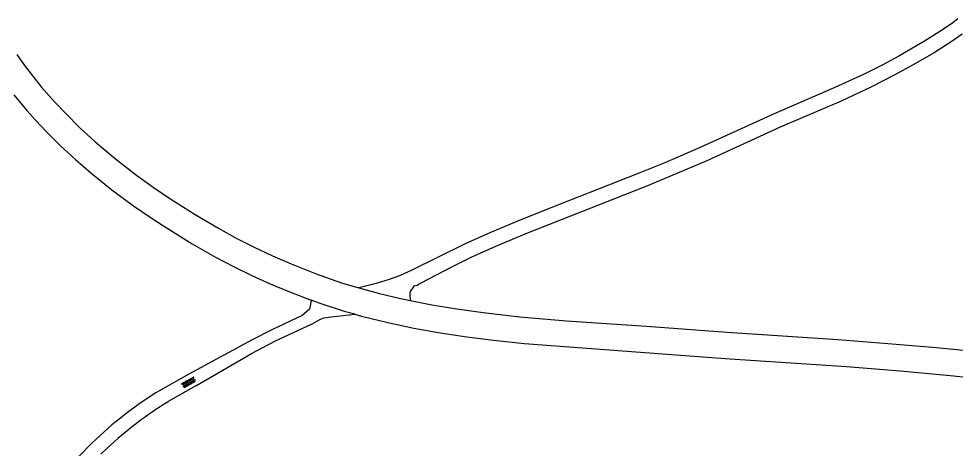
# Model space of a CAD drawing. Extents: x 128999 to 131010, y 395498 to 399007.
# Drawn here: x 130471.6 to 130611.2, y 397859 to 397922.9 of the extents above; entities that cross this region are included whole.
import ezdxf

# ---------------------------------------------------------------- set-up
doc = ezdxf.new("R2010")
doc.units = 0
for name, color, linetype in [('gg-knt-onverhard', 7, 'Continuous'), ('gg-knt-verharding', 7, 'Continuous'), ('gt-symb-overige verharding', 7, 'Continuous')]:
    doc.layers.add(name, color=color, linetype=linetype)

# ---------------------------------------------------------------- blocks, each defined once
blk = doc.blocks.new('gt0-OVH')
at = {"layer": 'gt-symb-overige verharding'}
for points in [[(-0.97, 0.3), (-0.97, 0.31), (-0.96, 0.32), (-0.97, 0.33), (-0.97, 0.34), (-0.98, 0.35), (-0.99, 0.35), (-1, 0.36), (-1.01, 0.35), (-1.02, 0.35), (-1.03, 0.34), (-1.03, 0.33), (-1.04, 0.32), (-1.03, 0.31), (-1.03, 0.3), (-1.02, 0.29), (-1.01, 0.29), (-1, 0.28), (-0.99, 0.29), (-0.98, 0.29)], [(-0.87, 0.11), (-0.87, 0.12), (-0.86, 0.13), (-0.87, 0.14), (-0.87, 0.15), (-0.88, 0.16), (-0.89, 0.16), (-0.9, 0.16), (-0.91, 0.16), (-0.92, 0.16), (-0.93, 0.15), (-0.93, 0.14), (-0.94, 0.13), (-0.93, 0.12), (-0.93, 0.11), (-0.92, 0.1), (-0.91, 0.09), (-0.9, 0.09), (-0.89, 0.09), (-0.88, 0.1)], [(-0.77, 0.3), (-0.77, 0.31), (-0.76, 0.32), (-0.77, 0.33), (-0.77, 0.34), (-0.78, 0.35), (-0.79, 0.35), (-0.8, 0.36), (-0.81, 0.35), (-0.82, 0.35), (-0.83, 0.34), (-0.83, 0.33), (-0.84, 0.32), (-0.83, 0.31), (-0.83, 0.3), (-0.82, 0.29), (-0.81, 0.29), (-0.8, 0.28), (-0.79, 0.29), (-0.78, 0.29)], [(-0.67, 0.11), (-0.67, 0.12), (-0.66, 0.13), (-0.67, 0.14), (-0.67, 0.15), (-0.68, 0.16), (-0.69, 0.16), (-0.7, 0.16), (-0.71, 0.16), (-0.72, 0.16), (-0.73, 0.15), (-0.73, 0.14), (-0.74, 0.13), (-0.73, 0.12), (-0.73, 0.11), (-0.72, 0.1), (-0.71, 0.09), (-0.7, 0.09), (-0.69, 0.09), (-0.68, 0.1)], [(-0.57, 0.3), (-0.57, 0.31), (-0.56, 0.32), (-0.57, 0.33), (-0.57, 0.34), (-0.58, 0.35), (-0.59, 0.35), (-0.6, 0.36), (-0.61, 0.35), (-0.62, 0.35), (-0.63, 0.34), (-0.63, 0.33), (-0.64, 0.32), (-0.63, 0.31), (-0.63, 0.3), (-0.62, 0.29), (-0.61, 0.29), (-0.6, 0.28), (-0.59, 0.29), (-0.58, 0.29)], [(-0.47, 0.11), (-0.47, 0.12), (-0.46, 0.13), (-0.47, 0.14), (-0.47, 0.15), (-0.48, 0.16), (-0.49, 0.16), (-0.5, 0.16), (-0.51, 0.16), (-0.52, 0.16), (-0.53, 0.15), (-0.53, 0.14), (-0.54, 0.13), (-0.53, 0.12), (-0.53, 0.11), (-0.52, 0.1), (-0.51, 0.09), (-0.5, 0.09), (-0.49, 0.09), (-0.48, 0.1)], [(-0.37, 0.3), (-0.37, 0.31), (-0.36, 0.32), (-0.37, 0.33), (-0.37, 0.34), (-0.38, 0.35), (-0.39, 0.35), (-0.4, 0.36), (-0.41, 0.35), (-0.42, 0.35), (-0.43, 0.34), (-0.43, 0.33), (-0.44, 0.32), (-0.43, 0.31), (-0.43, 0.3), (-0.42, 0.29), (-0.41, 0.29), (-0.4, 0.28), (-0.39, 0.29), (-0.38, 0.29)], [(-0.27, 0.11), (-0.27, 0.12), (-0.26, 0.13), (-0.27, 0.14), (-0.27, 0.15), (-0.28, 0.16), (-0.29, 0.16), (-0.3, 0.16), (-0.31, 0.16), (-0.32, 0.16), (-0.33, 0.15), (-0.33, 0.14), (-0.34, 0.13), (-0.33, 0.12), (-0.33, 0.11), (-0.32, 0.1), (-0.31, 0.09), (-0.3, 0.09), (-0.29, 0.09), (-0.28, 0.1)], [(-0.17, 0.3), (-0.17, 0.31), (-0.16, 0.32), (-0.17, 0.33), (-0.17, 0.34), (-0.18, 0.35), (-0.19, 0.35), (-0.2, 0.36), (-0.21, 0.35), (-0.22, 0.35), (-0.23, 0.34), (-0.23, 0.33), (-0.24, 0.32), (-0.23, 0.31), (-0.23, 0.3), (-0.22, 0.29), (-0.21, 0.29), (-0.2, 0.28), (-0.19, 0.29), (-0.18, 0.29)], [(-0.07, 0.11), (-0.07, 0.12), (-0.06, 0.13), (-0.07, 0.14), (-0.07, 0.15), (-0.08, 0.16), (-0.09, 0.16), (-0.1, 0.16), (-0.11, 0.16), (-0.12, 0.16), (-0.13, 0.15), (-0.13, 0.14), (-0.14, 0.13), (-0.13, 0.12), (-0.13, 0.11), (-0.12, 0.1), (-0.11, 0.09), (-0.1, 0.09), (-0.09, 0.09), (-0.08, 0.1)], [(0.03, 0.3), (0.03, 0.31), (0.04, 0.32), (0.03, 0.33), (0.03, 0.34), (0.02, 0.35), (0.01, 0.35), (0, 0.36), (-0.01, 0.35), (-0.02, 0.35), (-0.03, 0.34), (-0.03, 0.33), (-0.04, 0.32), (-0.03, 0.31), (-0.03, 0.3), (-0.02, 0.29), (-0.01, 0.29), (0, 0.28), (0.01, 0.29), (0.02, 0.29)], [(0.13, 0.11), (0.13, 0.12), (0.14, 0.13), (0.13, 0.14), (0.13, 0.15), (0.12, 0.16), (0.11, 0.16), (0.1, 0.16), (0.09, 0.16), (0.08, 0.16), (0.07, 0.15), (0.07, 0.14), (0.06, 0.13), (0.07, 0.12), (0.07, 0.11), (0.08, 0.1), (0.09, 0.09), (0.1, 0.09), (0.11, 0.09), (0.12, 0.1)], [(0.23, 0.3), (0.23, 0.31), (0.24, 0.32), (0.23, 0.33), (0.23, 0.34), (0.22, 0.35), (0.21, 0.35), (0.2, 0.36), (0.19, 0.35), (0.18, 0.35), (0.17, 0.34), (0.17, 0.33), (0.16, 0.32), (0.17, 0.31), (0.17, 0.3), (0.18, 0.29), (0.19, 0.29), (0.2, 0.28), (0.21, 0.29), (0.22, 0.29)], [(0.33, 0.11), (0.33, 0.12), (0.34, 0.13), (0.33, 0.14), (0.33, 0.15), (0.32, 0.16), (0.31, 0.16), (0.3, 0.16), (0.29, 0.16), (0.28, 0.16), (0.27, 0.15), (0.27, 0.14), (0.26, 0.13), (0.27, 0.12), (0.27, 0.11), (0.28, 0.1), (0.29, 0.09), (0.3, 0.09), (0.31, 0.09), (0.32, 0.1)], [(0.43, 0.3), (0.43, 0.31), (0.44, 0.32), (0.43, 0.33), (0.43, 0.34), (0.42, 0.35), (0.41, 0.35), (0.4, 0.36), (0.39, 0.35), (0.38, 0.35), (0.37, 0.34), (0.37, 0.33), (0.36, 0.32), (0.37, 0.31), (0.37, 0.3), (0.38, 0.29), (0.39, 0.29), (0.4, 0.28), (0.41, 0.29), (0.42, 0.29)], [(0.53, 0.11), (0.53, 0.12), (0.54, 0.13), (0.53, 0.14), (0.53, 0.15), (0.52, 0.16), (0.51, 0.16), (0.5, 0.16), (0.49, 0.16), (0.48, 0.16), (0.47, 0.15), (0.47, 0.14), (0.46, 0.13), (0.47, 0.12), (0.47, 0.11), (0.48, 0.1), (0.49, 0.09), (0.5, 0.09), (0.51, 0.09), (0.52, 0.1)], [(0.63, 0.3), (0.63, 0.31), (0.64, 0.32), (0.63, 0.33), (0.63, 0.34), (0.62, 0.35), (0.61, 0.35), (0.6, 0.36), (0.59, 0.35), (0.58, 0.35), (0.57, 0.34), (0.57, 0.33), (0.56, 0.32), (0.57, 0.31), (0.57, 0.3), (0.58, 0.29), (0.59, 0.29), (0.6, 0.28), (0.61, 0.29), (0.62, 0.29)], [(0.73, 0.11), (0.73, 0.12), (0.74, 0.13), (0.73, 0.14), (0.73, 0.15), (0.72, 0.16), (0.71, 0.16), (0.7, 0.16), (0.69, 0.16), (0.68, 0.16), (0.67, 0.15), (0.67, 0.14), (0.66, 0.13), (0.67, 0.12), (0.67, 0.11), (0.68, 0.1), (0.69, 0.09), (0.7, 0.09), (0.71, 0.09), (0.72, 0.1)], [(0.83, 0.3), (0.83, 0.31), (0.84, 0.32), (0.83, 0.33), (0.83, 0.34), (0.82, 0.35), (0.81, 0.35), (0.8, 0.36), (0.79, 0.35), (0.78, 0.35), (0.77, 0.34), (0.77, 0.33), (0.76, 0.32), (0.77, 0.31), (0.77, 0.3), (0.78, 0.29), (0.79, 0.29), (0.8, 0.28), (0.81, 0.29), (0.82, 0.29)], [(0.93, 0.11), (0.93, 0.12), (0.94, 0.13), (0.93, 0.14), (0.93, 0.15), (0.92, 0.16), (0.91, 0.16), (0.9, 0.16), (0.89, 0.16), (0.88, 0.16), (0.87, 0.15), (0.87, 0.14), (0.86, 0.13), (0.87, 0.12), (0.87, 0.11), (0.88, 0.1), (0.89, 0.09), (0.9, 0.09), (0.91, 0.09), (0.92, 0.1)], [(1.03, 0.3), (1.03, 0.31), (1.04, 0.32), (1.03, 0.33), (1.03, 0.34), (1.02, 0.35), (1.01, 0.35), (1, 0.36), (0.99, 0.35), (0.98, 0.35), (0.97, 0.34), (0.97, 0.33), (0.96, 0.32), (0.97, 0.31), (0.97, 0.3), (0.98, 0.29), (0.99, 0.29), (1, 0.28), (1.01, 0.29), (1.02, 0.29)], [(-0.97, -0.14), (-0.97, -0.13), (-0.96, -0.12), (-0.97, -0.11), (-0.97, -0.1), (-0.98, -0.09), (-0.99, -0.09), (-1, -0.08), (-1.01, -0.09), (-1.02, -0.09), (-1.03, -0.1), (-1.03, -0.11), (-1.04, -0.12), (-1.03, -0.13), (-1.03, -0.14), (-1.02, -0.15), (-1.01, -0.15), (-1, -0.16), (-0.99, -0.15), (-0.98, -0.15)], [(-0.87, -0.33), (-0.87, -0.32), (-0.86, -0.31), (-0.87, -0.3), (-0.87, -0.29), (-0.88, -0.28), (-0.89, -0.28), (-0.9, -0.28), (-0.91, -0.28), (-0.92, -0.28), (-0.93, -0.29), (-0.93, -0.3), (-0.94, -0.31), (-0.93, -0.32), (-0.93, -0.33), (-0.92, -0.34), (-0.91, -0.35), (-0.9, -0.35), (-0.89, -0.35), (-0.88, -0.34)], [(-0.77, -0.14), (-0.77, -0.13), (-0.76, -0.12), (-0.77, -0.11), (-0.77, -0.1), (-0.78, -0.09), (-0.79, -0.09), (-0.8, -0.08), (-0.81, -0.09), (-0.82, -0.09), (-0.83, -0.1), (-0.83, -0.11), (-0.84, -0.12), (-0.83, -0.13), (-0.83, -0.14), (-0.82, -0.15), (-0.81, -0.15), (-0.8, -0.16), (-0.79, -0.15), (-0.78, -0.15)], [(-0.67, -0.33), (-0.67, -0.32), (-0.66, -0.31), (-0.67, -0.3), (-0.67, -0.29), (-0.68, -0.28), (-0.69, -0.28), (-0.7, -0.28), (-0.71, -0.28), (-0.72, -0.28), (-0.73, -0.29), (-0.73, -0.3), (-0.74, -0.31), (-0.73, -0.32), (-0.73, -0.33), (-0.72, -0.34), (-0.71, -0.35), (-0.7, -0.35), (-0.69, -0.35), (-0.68, -0.34)], [(-0.57, -0.14), (-0.57, -0.13), (-0.56, -0.12), (-0.57, -0.11), (-0.57, -0.1), (-0.58, -0.09), (-0.59, -0.09), (-0.6, -0.08), (-0.61, -0.09), (-0.62, -0.09), (-0.63, -0.1), (-0.63, -0.11), (-0.64, -0.12), (-0.63, -0.13), (-0.63, -0.14), (-0.62, -0.15), (-0.61, -0.15), (-0.6, -0.16), (-0.59, -0.15), (-0.58, -0.15)], [(-0.47, -0.33), (-0.47, -0.32), (-0.46, -0.31), (-0.47, -0.3), (-0.47, -0.29), (-0.48, -0.28), (-0.49, -0.28), (-0.5, -0.28), (-0.51, -0.28), (-0.52, -0.28), (-0.53, -0.29), (-0.53, -0.3), (-0.54, -0.31), (-0.53, -0.32), (-0.53, -0.33), (-0.52, -0.34), (-0.51, -0.35), (-0.5, -0.35), (-0.49, -0.35), (-0.48, -0.34)], [(-0.37, -0.14), (-0.37, -0.13), (-0.36, -0.12), (-0.37, -0.11), (-0.37, -0.1), (-0.38, -0.09), (-0.39, -0.09), (-0.4, -0.08), (-0.41, -0.09), (-0.42, -0.09), (-0.43, -0.1), (-0.43, -0.11), (-0.44, -0.12), (-0.43, -0.13), (-0.43, -0.14), (-0.42, -0.15), (-0.41, -0.15), (-0.4, -0.16), (-0.39, -0.15), (-0.38, -0.15)], [(-0.27, -0.33), (-0.27, -0.32), (-0.26, -0.31), (-0.27, -0.3), (-0.27, -0.29), (-0.28, -0.28), (-0.29, -0.28), (-0.3, -0.28), (-0.31, -0.28), (-0.32, -0.28), (-0.33, -0.29), (-0.33, -0.3), (-0.34, -0.31), (-0.33, -0.32), (-0.33, -0.33), (-0.32, -0.34), (-0.31, -0.35), (-0.3, -0.35), (-0.29, -0.35), (-0.28, -0.34)], [(-0.17, -0.14), (-0.17, -0.13), (-0.16, -0.12), (-0.17, -0.11), (-0.17, -0.1), (-0.18, -0.09), (-0.19, -0.09), (-0.2, -0.08), (-0.21, -0.09), (-0.22, -0.09), (-0.23, -0.1), (-0.23, -0.11), (-0.24, -0.12), (-0.23, -0.13), (-0.23, -0.14), (-0.22, -0.15), (-0.21, -0.15), (-0.2, -0.16), (-0.19, -0.15), (-0.18, -0.15)], [(-0.07, -0.33), (-0.07, -0.32), (-0.06, -0.31), (-0.07, -0.3), (-0.07, -0.29), (-0.08, -0.28), (-0.09, -0.28), (-0.1, -0.28), (-0.11, -0.28), (-0.12, -0.28), (-0.13, -0.29), (-0.13, -0.3), (-0.14, -0.31), (-0.13, -0.32), (-0.13, -0.33), (-0.12, -0.34), (-0.11, -0.35), (-0.1, -0.35), (-0.09, -0.35), (-0.08, -0.34)], [(0.03, -0.14), (0.03, -0.13), (0.04, -0.12), (0.03, -0.11), (0.03, -0.1), (0.02, -0.09), (0.01, -0.09), (0, -0.08), (-0.01, -0.09), (-0.02, -0.09), (-0.03, -0.1), (-0.03, -0.11), (-0.04, -0.12), (-0.03, -0.13), (-0.03, -0.14), (-0.02, -0.15), (-0.01, -0.15), (0, -0.16), (0.01, -0.15), (0.02, -0.15)], [(0.13, -0.33), (0.13, -0.32), (0.14, -0.31), (0.13, -0.3), (0.13, -0.29), (0.12, -0.28), (0.11, -0.28), (0.1, -0.28), (0.09, -0.28), (0.08, -0.28), (0.07, -0.29), (0.07, -0.3), (0.06, -0.31), (0.07, -0.32), (0.07, -0.33), (0.08, -0.34), (0.09, -0.35), (0.1, -0.35), (0.11, -0.35), (0.12, -0.34)], [(0.23, -0.14), (0.23, -0.13), (0.24, -0.12), (0.23, -0.11), (0.23, -0.1), (0.22, -0.09), (0.21, -0.09), (0.2, -0.08), (0.19, -0.09), (0.18, -0.09), (0.17, -0.1), (0.17, -0.11), (0.16, -0.12), (0.17, -0.13), (0.17, -0.14), (0.18, -0.15), (0.19, -0.15), (0.2, -0.16), (0.21, -0.15), (0.22, -0.15)], [(0.33, -0.33), (0.33, -0.32), (0.34, -0.31), (0.33, -0.3), (0.33, -0.29), (0.32, -0.28), (0.31, -0.28), (0.3, -0.28), (0.29, -0.28), (0.28, -0.28), (0.27, -0.29), (0.27, -0.3), (0.26, -0.31), (0.27, -0.32), (0.27, -0.33), (0.28, -0.34), (0.29, -0.35), (0.3, -0.35), (0.31, -0.35), (0.32, -0.34)], [(0.43, -0.14), (0.43, -0.13), (0.44, -0.12), (0.43, -0.11), (0.43, -0.1), (0.42, -0.09), (0.41, -0.09), (0.4, -0.08), (0.39, -0.09), (0.38, -0.09), (0.37, -0.1), (0.37, -0.11), (0.36, -0.12), (0.37, -0.13), (0.37, -0.14), (0.38, -0.15), (0.39, -0.15), (0.4, -0.16), (0.41, -0.15), (0.42, -0.15)], [(0.53, -0.33), (0.53, -0.32), (0.54, -0.31), (0.53, -0.3), (0.53, -0.29), (0.52, -0.28), (0.51, -0.28), (0.5, -0.28), (0.49, -0.28), (0.48, -0.28), (0.47, -0.29), (0.47, -0.3), (0.46, -0.31), (0.47, -0.32), (0.47, -0.33), (0.48, -0.34), (0.49, -0.35), (0.5, -0.35), (0.51, -0.35), (0.52, -0.34)], [(0.63, -0.14), (0.63, -0.13), (0.64, -0.12), (0.63, -0.11), (0.63, -0.1), (0.62, -0.09), (0.61, -0.09), (0.6, -0.08), (0.59, -0.09), (0.58, -0.09), (0.57, -0.1), (0.57, -0.11), (0.56, -0.12), (0.57, -0.13), (0.57, -0.14), (0.58, -0.15), (0.59, -0.15), (0.6, -0.16), (0.61, -0.15), (0.62, -0.15)], [(0.73, -0.33), (0.73, -0.32), (0.74, -0.31), (0.73, -0.3), (0.73, -0.29), (0.72, -0.28), (0.71, -0.28), (0.7, -0.28), (0.69, -0.28), (0.68, -0.28), (0.67, -0.29), (0.67, -0.3), (0.66, -0.31), (0.67, -0.32), (0.67, -0.33), (0.68, -0.34), (0.69, -0.35), (0.7, -0.35), (0.71, -0.35), (0.72, -0.34)], [(0.83, -0.14), (0.83, -0.13), (0.84, -0.12), (0.83, -0.11), (0.83, -0.1), (0.82, -0.09), (0.81, -0.09), (0.8, -0.08), (0.79, -0.09), (0.78, -0.09), (0.77, -0.1), (0.77, -0.11), (0.76, -0.12), (0.77, -0.13), (0.77, -0.14), (0.78, -0.15), (0.79, -0.15), (0.8, -0.16), (0.81, -0.15), (0.82, -0.15)], [(0.93, -0.33), (0.93, -0.32), (0.94, -0.31), (0.93, -0.3), (0.93, -0.29), (0.92, -0.28), (0.91, -0.28), (0.9, -0.28), (0.89, -0.28), (0.88, -0.28), (0.87, -0.29), (0.87, -0.3), (0.86, -0.31), (0.87, -0.32), (0.87, -0.33), (0.88, -0.34), (0.89, -0.35), (0.9, -0.35), (0.91, -0.35), (0.92, -0.34)], [(1.03, -0.14), (1.03, -0.13), (1.04, -0.12), (1.03, -0.11), (1.03, -0.1), (1.02, -0.09), (1.01, -0.09), (1, -0.08), (0.99, -0.09), (0.98, -0.09), (0.97, -0.1), (0.97, -0.11), (0.96, -0.12), (0.97, -0.13), (0.97, -0.14), (0.98, -0.15), (0.99, -0.15), (1, -0.16), (1.01, -0.15), (1.02, -0.15)]]:
    blk.add_lwpolyline(points, close=True, dxfattribs=at)

msp = doc.modelspace()

# ---------------------------------------------------------------- linework, layer by layer
at = {"layer": 'gg-knt-onverhard'}
for p, q in [((130496.99, 397870.03), (130492.75, 397867.68)), ((130498.02, 397868.31), (130493.91, 397865.95)), ((130482.12, 397859.37), (130477.9, 397854.98)), ((130482.53, 397859.77), (130482.12, 397859.37)), ((130484.81, 397859.02), (130483.9, 397858.15))]:
    msp.add_line(p, q, dxfattribs=at)
for points in [[(130611.57, 397922.95), (130610.78, 397922.33), (130609.13, 397921.18), (130606.57, 397919.59), (130602.74, 397917.39), (130600.27, 397916.06), (130597.59, 397914.72), (130593.23, 397912.7), (130584.17, 397908.8), (130573.25, 397903.83), (130567.89, 397901.52), (130564.19, 397900.01), (130552.05, 397895.25), (130546.43, 397893), (130541.82, 397891.06), (130538.17, 397889.42), (130530.2, 397885.51), (130528.37, 397884.7), (130526.82, 397884.11), (130524.91, 397883.52), (130522.32, 397882.87)], [(130612.21, 397920.64), (130610.57, 397919.49), (130608.01, 397917.89), (130604.79, 397916.02), (130602.18, 397914.58), (130598.61, 397912.77), (130594.15, 397910.7), (130585.06, 397906.79), (130574.14, 397901.82), (130568.75, 397899.49), (130565.05, 397897.98), (130547.28, 397890.97), (130542.67, 397889.04), (130539.02, 397887.39), (130536.12, 397885.98), (130531.45, 397883.55), (130531.02, 397883.25), (130530.5, 397883.14), (130529.96, 397882.33), (130529.93, 397882.11), (130529.96, 397881.03)], [(130515.19, 397881.05), (130515.18, 397880.69), (130514.95, 397879.73), (130513.89, 397878.75), (130509.36, 397876.65), (130506.4, 397875.15), (130496.99, 397870.03)], [(130498.02, 397868.31), (130506.3, 397873.13), (130509.92, 397874.99), (130515.36, 397877.53), (130516.61, 397878.25), (130517.15, 397878.42), (130518.14, 397878.59), (130520.03, 397878.76), (130521.71, 397878.96)]]:
    msp.add_lwpolyline(points, dxfattribs=at)
for centre, radius, start, end in [((130523.15, 397817.85), 58.37, 121.3826, 134.0904), ((130523.94, 397817.08), 57.36, 121.5764, 133.0266)]:
    msp.add_arc(centre, radius, start, end, dxfattribs=at)
at = {"layer": 'gg-knt-verharding'}
for points in [[(130471.35, 397917.6), (130472.52, 397915.97), (130473.74, 397914.38), (130475.01, 397912.83), (130476.99, 397910.57), (130478.64, 397908.83), (130480.77, 397906.71), (130482.98, 397904.68), (130486.04, 397902.1), (130489.21, 397899.65), (130491.65, 397897.89), (130494.15, 397896.19), (130497.94, 397893.79), (130501.41, 397891.75), (130504.06, 397890.31), (130506.74, 397888.94), (130509.46, 397887.65), (130512.22, 397886.45), (130515.95, 397884.97), (130519.73, 397883.66), (130522.32, 397882.87)], [(130470.92, 397911.61), (130472.85, 397909.3), (130474.18, 397907.8), (130475.77, 397906.12), (130477.9, 397904), (130480.1, 397901.97), (130482.38, 397900.01), (130485.5, 397897.5), (130488.73, 397895.12), (130491.21, 397893.41), (130493.2, 397892.1), (130497.48, 397889.46), (130500.98, 397887.48), (130503.65, 397886.08), (130506.35, 397884.75), (130509.09, 397883.5), (130511.86, 397882.33), (130515.19, 397881.05)], [(130522.32, 397882.87), (130525.38, 397882.05), (130528.3, 397881.36), (130529.96, 397881.03)], [(130521.71, 397878.96), (130520.35, 397879.34), (130516.55, 397880.57), (130515.19, 397881.05)], [(130529.96, 397881.03), (130533.21, 397880.38), (130536.89, 397879.77), (130540.85, 397879.22), (130546.3, 397878.6), (130553.27, 397877.99), (130565.19, 397877.18), (130577.16, 397876.27), (130593.69, 397875.18), (130602.38, 397874.52), (130608.36, 397873.99), (130618.31, 397873)], [(130521.71, 397878.96), (130522.73, 397878.67), (130526.61, 397877.71), (130530.53, 397876.89), (130534.45, 397876.19), (130538.41, 397875.59), (130542.38, 397875.09), (130546.98, 397874.6), (130576.88, 397872.36), (130594.96, 397871.17), (130602.94, 397870.54), (130609.91, 397869.91), (130620.13, 397868.87)]]:
    msp.add_lwpolyline(points, dxfattribs=at)

# ---------------------------------------------------------------- block references
at = {"layer": 'gt-symb-overige verharding', "rotation": 29.076863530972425}
msp.add_blockref('gt0-OVH', (130496.97, 397868.81), dxfattribs=at)

doc.saveas('drawing.dxf')
